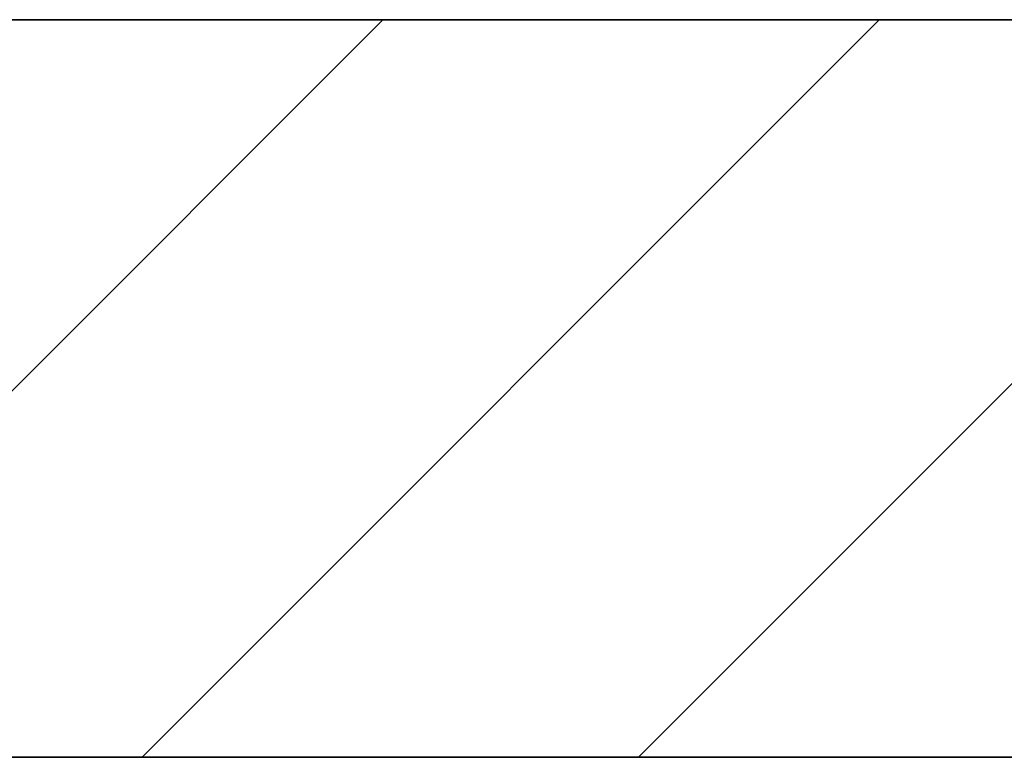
# Model space of a CAD drawing. Extents: x -350 to 540, y -53 to 541.
# Tile 421 of 569: x 200.53 to 206.14, y 198.4 to 202.6. Entities that reach past the tile are written whole.
import ezdxf

# ---------------------------------------------------------------- set-up
doc = ezdxf.new("R2010")
doc.units = 0
doc.layers.get('0').update_dxf_attribs({"lineweight": 35})
for name, color, linetype, lineweight, true_color in [('A_Aussenwand-A06HSWU6NL', 3, 'Continuous', 35, 0x00ff00), ('A_Geschossdecke', 7, 'Continuous', 35, 0x008080), ('A_Innenwand', 7, 'Continuous', 35, 0x80ff80)]:
    doc.layers.add(name, color=color, linetype=linetype, lineweight=lineweight, true_color=true_color)

# ---------------------------------------------------------------- blocks, each defined once
blk = doc.blocks.new('Referenz-A06HSWTYNL', base_point=(183.7607, 139.9809))
at = {"layer": 'A_Geschossdecke', "color": 0, "linetype": 'ByBlock', "ltscale": 0.35}
for p, q in [((183.7665, 202.6024), (326.3582, 202.6024)), ((183.7665, 198.4024), (326.3582, 198.4024))]:
    blk.add_line(p, q, dxfattribs=at)
at = {"layer": 'A_Geschossdecke', "color": 0, "linetype": 'ByBlock', "lineweight": 18, "ltscale": 0.18}
for p, q in [((198.4024, 198.4024), (202.6024, 202.6024)), ((201.2308, 198.4024), (205.4308, 202.6024)), ((204.0593, 198.4024), (208.2593, 202.6024))]:
    blk.add_line(p, q, dxfattribs=at)
at = {"layer": 'A_Innenwand', "color": 0, "linetype": 'ByBlock', "ltscale": 0.35}
blk.add_line((207.7642, 198.4024), (187.9831, 198.4024), dxfattribs=at)
blk.add_line((207.7642, 198.4024), (187.9831, 198.4024), dxfattribs=at)
blk = doc.blocks.new('Referenz-A06HSWU8NL', base_point=(178.421, 198.2024))
at = {"layer": 'A_Aussenwand-A06HSWU6NL', "color": 0, "linetype": 'ByBlock', "ltscale": 0.35}
blk.add_line((188.6665, 202.6024), (229.6147, 202.6024), dxfattribs=at)
blk.add_line((188.6665, 202.6024), (229.6147, 202.6024), dxfattribs=at)

msp = doc.modelspace()

# ---------------------------------------------------------------- block references
at = {"color": 251, "lineweight": 25, "ltscale": 0.25, "true_color": 0x585858}
for name, p in [('Referenz-A06HSWU8NL', (178.421, 198.2024)), ('Referenz-A06HSWTYNL', (183.7607, 139.9809))]:
    msp.add_blockref(name, p, dxfattribs=at)

doc.saveas('drawing.dxf')
